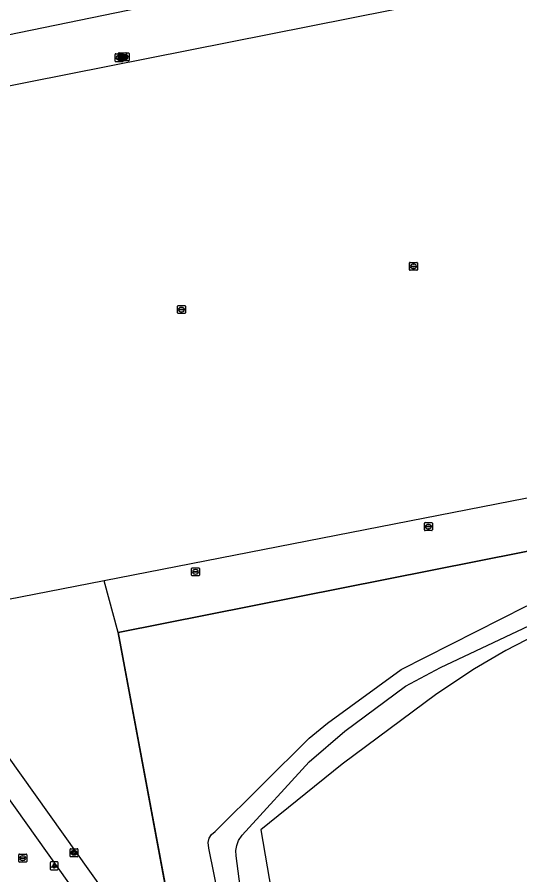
# Model space of a CAD drawing. Extents: x 160203 to 161526, y 379529 to 381797.
# Drawn here: x 161043.5 to 161107.2, y 380192.7 to 380301.2 of the extents above; entities that cross this region are included whole.
import ezdxf

# ---------------------------------------------------------------- set-up
doc = ezdxf.new("R2010")
doc.units = 0
for name, color, linetype in [('IMGEO_Brandkraan', 7, 'Continuous'), ('IMGEO_Groenvoorziening', 7, 'Continuous'), ('IMGEO_Hek', 7, 'Continuous'), ('IMGEO_Kolk', 7, 'Continuous'), ('IMGEO_Lichtpunt', 7, 'Continuous'), ('IMGEO_Loofbos', 7, 'Continuous'), ('IMGEO_Rijbaan_lokaal_halfverhard', 7, 'Continuous'), ('IMGEO_Voetpad_open', 7, 'Continuous'), ('IMGEO_Waterleidingput', 7, 'Continuous')]:
    doc.layers.add(name, color=color, linetype=linetype)

msp = doc.modelspace()

# ---------------------------------------------------------------- linework, layer by layer
at = {"layer": 'IMGEO_Brandkraan'}
for p, q in [((161055.92, 380295.68), (161055.92, 380296.54)), ((161055.99, 380296.61), (161056.84, 380296.61)), ((161056.35, 380295.82), (161056.35, 380296.67)), ((161056.4, 380296.39), (161056.43, 380296.39)), ((161056.42, 380296.75), (161057.28, 380296.75)), ((161056.68, 380295.78), (161056.68, 380296.64)), ((161056.76, 380296.71), (161057.61, 380296.71)), ((161056.84, 380296.53), (161056.86, 380296.53)), ((161056.92, 380296.54), (161056.92, 380295.68)), ((161057.17, 380296.49), (161057.19, 380296.49)), ((161057.35, 380296.67), (161057.35, 380295.82)), ((161057.68, 380296.64), (161057.68, 380295.78)), ((161056.84, 380295.61), (161055.99, 380295.61)), ((161056.43, 380295.83), (161056.4, 380295.83)), ((161057.28, 380295.75), (161056.42, 380295.75)), ((161057.61, 380295.71), (161056.76, 380295.71)), ((161056.86, 380295.97), (161056.83, 380295.97)), ((161057.19, 380295.93), (161057.17, 380295.93))]:
    msp.add_line(p, q, dxfattribs=at)
for points in [[(161055.92, 380295.68), (161055.92, 380296.54)], [(161055.99, 380296.61), (161056.84, 380296.61)], [(161056.26, 380296.31), (161056.26, 380295.91), (161056.48, 380295.91)], [(161056.5, 380296.31), (161056.26, 380296.31)], [(161056.35, 380295.82), (161056.35, 380296.67)], [(161056.44, 380296.23), (161056.39, 380296.23), (161056.39, 380296.15)], [(161056.42, 380296.75), (161057.28, 380296.75)], [(161056.68, 380295.78), (161056.68, 380296.64)], [(161056.7, 380296.45), (161056.7, 380296.05), (161056.91, 380296.05)], [(161056.93, 380296.45), (161056.7, 380296.45)], [(161056.76, 380296.71), (161057.61, 380296.71)], [(161056.87, 380296.37), (161056.82, 380296.37), (161056.82, 380296.29)], [(161056.82, 380296.29), (161056.87, 380296.29)], [(161056.88, 380296.21), (161056.82, 380296.21), (161056.82, 380296.13)], [(161056.92, 380296.54), (161056.92, 380295.68)], [(161057.03, 380296.41), (161057.03, 380296.01), (161057.24, 380296.01)], [(161057.26, 380296.41), (161057.03, 380296.41)], [(161057.21, 380296.33), (161057.15, 380296.33), (161057.15, 380296.25)], [(161057.15, 380296.25), (161057.21, 380296.25)], [(161057.35, 380296.67), (161057.35, 380295.82)], [(161057.68, 380296.64), (161057.68, 380295.78)], [(161056.84, 380295.61), (161055.99, 380295.61)], [(161056.39, 380296.15), (161056.44, 380296.15)], [(161056.45, 380296.08), (161056.39, 380296.08), (161056.39, 380296)], [(161056.39, 380296), (161056.45, 380296)], [(161057.28, 380295.75), (161056.42, 380295.75)], [(161057.61, 380295.71), (161056.76, 380295.71)], [(161056.82, 380296.13), (161056.88, 380296.13)], [(161057.22, 380296.18), (161057.15, 380296.18), (161057.15, 380296.1)], [(161057.15, 380296.1), (161057.22, 380296.1)]]:
    msp.add_lwpolyline(points, dxfattribs=at)
for centre, radius, start, end in [((161055.99, 380296.53), 0.0765, 91.552, 178.448), ((161055.99, 380296.53), 0.0765, 91.552, 178.448), ((161056.42, 380296.67), 0.0765, 91.552, 178.448), ((161056.42, 380296.67), 0.0765, 91.552, 178.448), ((161056.44, 380296.19), 0.0379, 267.8285, 90.9355), ((161056.5, 380296.16), 0.145, 59.4692, 91.5367), ((161056.52, 380296.21), 0.0922, 285.5137, 58.1501), ((161056.76, 380296.64), 0.0765, 91.552, 178.448), ((161056.76, 380296.64), 0.0765, 91.552, 178.448), ((161056.84, 380296.53), 0.0765, 1.552, 88.448), ((161056.84, 380296.53), 0.0765, 1.552, 88.448), ((161056.88, 380296.33), 0.0379, 267.8285, 90.9355), ((161056.88, 380296.17), 0.0404, 269.8759, 90.5077), ((161056.93, 380296.3), 0.145, 59.4692, 91.5367), ((161056.96, 380296.35), 0.0922, 285.5137, 58.1501), ((161056.96, 380296.16), 0.105, 301.3115, 78.989), ((161057.21, 380296.29), 0.0379, 267.8285, 90.9355), ((161057.26, 380296.27), 0.145, 59.4692, 91.5367), ((161057.27, 380296.67), 0.0765, 1.552, 88.448), ((161057.27, 380296.67), 0.0765, 1.552, 88.448), ((161057.29, 380296.31), 0.0922, 285.5137, 58.1501), ((161057.29, 380296.12), 0.105, 301.3115, 78.989), ((161057.61, 380296.64), 0.0765, 1.552, 88.448), ((161057.61, 380296.64), 0.0765, 1.552, 88.448), ((161055.99, 380295.69), 0.0765, 181.552, 268.448), ((161055.99, 380295.69), 0.0765, 181.552, 268.448), ((161056.42, 380295.82), 0.0765, 181.552, 268.448), ((161056.42, 380295.82), 0.0765, 181.552, 268.448), ((161056.45, 380296.04), 0.0404, 269.8759, 90.5077), ((161056.48, 380296.16), 0.251, 268.6676, 293.5347), ((161056.53, 380296.02), 0.105, 301.3115, 78.989), ((161056.76, 380295.79), 0.0765, 181.552, 268.448), ((161056.76, 380295.79), 0.0765, 181.552, 268.448), ((161056.84, 380295.69), 0.0765, 271.552, 358.448), ((161056.84, 380295.69), 0.0765, 271.552, 358.448), ((161056.91, 380296.3), 0.251, 268.6676, 293.5347), ((161057.22, 380296.14), 0.0404, 269.8759, 90.5077), ((161057.25, 380296.26), 0.251, 268.6676, 293.5347), ((161057.27, 380295.82), 0.0765, 271.552, 358.448), ((161057.27, 380295.82), 0.0765, 271.552, 358.448), ((161057.61, 380295.79), 0.0765, 271.552, 358.448), ((161057.61, 380295.79), 0.0765, 271.552, 358.448)]:
    msp.add_arc(centre, radius, start, end, dxfattribs=at)
for centre, major_axis, ratio, start_param, end_param in [((161056.4, 380296.11), (-0.387, 0.002), 0.722429, 4.712389, 7.853982), ((161056.43, 380296.11), (-0.39, 0.002), 0.717154, 1.570796, 4.712389), ((161056.84, 380296.25), (-0.387, 0.002), 0.722429, 4.712389, 7.853982), ((161057.17, 380296.21), (-0.387, 0.002), 0.722429, 4.712389, 7.853982), ((161056.86, 380296.25), (-0.39, 0.002), 0.717154, 1.570796, 4.712389), ((161057.19, 380296.21), (-0.39, 0.002), 0.717154, 1.570796, 4.712389)]:
    msp.add_ellipse(centre, major_axis=major_axis, ratio=ratio, start_param=start_param, end_param=end_param, dxfattribs=at)
at = {"layer": 'IMGEO_Groenvoorziening'}
for points in [[(161104.77, 380311.85), (161004.07, 380291.11), (160991.61, 380355.8), (161085.98, 380375.24)], [(161106.06, 380305.22), (161117.52, 380307.51), (161128.87, 380250), (161129.92, 380244.63), (161054.54, 380229.91)], [(161031.76, 380225.46), (161026.9, 380250), (161019.39, 380287.98), (161106.06, 380305.22)], [(161054.54, 380229.91), (161031.76, 380225.46)], [(161056.31, 380223.36), (161054.54, 380229.91)]]:
    msp.add_lwpolyline(points, dxfattribs=at)
at = {"layer": 'IMGEO_Hek'}
for points in [[(161056.31, 380223.36), (161135.83, 380239.13), (161132.73, 380256.82)], [(161067.46, 380163.53), (161056.31, 380223.36)]]:
    msp.add_lwpolyline(points, dxfattribs=at)
at = {"layer": 'IMGEO_Kolk'}
for p, q in [((161050.2, 380195.05), (161050.2, 380195.9)), ((161050.27, 380195.97), (161051.13, 380195.97)), ((161050.69, 380195.75), (161050.71, 380195.75)), ((161051.2, 380195.9), (161051.2, 380195.05)), ((161051.13, 380194.97), (161050.27, 380194.97)), ((161050.71, 380195.19), (161050.68, 380195.19))]:
    msp.add_line(p, q, dxfattribs=at)
for points in [[(161050.2, 380195.05), (161050.2, 380195.9)], [(161050.27, 380195.97), (161051.13, 380195.97)], [(161050.52, 380195.67), (161050.64, 380195.67), (161050.64, 380195.52), (161050.77, 380195.67), (161050.94, 380195.67), (161050.79, 380195.52), (161050.94, 380195.27), (161050.79, 380195.27), (161050.71, 380195.44), (161050.64, 380195.37), (161050.64, 380195.27), (161050.52, 380195.27), (161050.52, 380195.67)], [(161051.2, 380195.9), (161051.2, 380195.05)], [(161051.13, 380194.97), (161050.27, 380194.97)]]:
    msp.add_lwpolyline(points, dxfattribs=at)
for centre, start, end in [((161050.28, 380195.9), 91.552, 178.448), ((161050.28, 380195.9), 91.552, 178.448), ((161051.12, 380195.9), 1.552, 88.448), ((161051.12, 380195.9), 1.552, 88.448), ((161050.28, 380195.05), 181.552, 268.448), ((161050.28, 380195.05), 181.552, 268.448), ((161051.12, 380195.05), 271.552, 358.448), ((161051.12, 380195.05), 271.552, 358.448)]:
    msp.add_arc(centre, 0.0765, start, end, dxfattribs=at)
for centre, major_axis, ratio, start_param, end_param in [((161050.69, 380195.47), (-0.387, 0.002), 0.722429, 4.712389, 7.853982), ((161050.71, 380195.47), (-0.39, 0.002), 0.717154, 1.570796, 4.712389)]:
    msp.add_ellipse(centre, major_axis=major_axis, ratio=ratio, start_param=start_param, end_param=end_param, dxfattribs=at)
at = {"layer": 'IMGEO_Lichtpunt'}
for p, q in [((161047.69, 380194.21), (161047.69, 380193.41)), ((161047.69, 380194.21), (161047.69, 380193.41)), ((161048.59, 380194.31), (161047.78, 380194.31)), ((161048.59, 380194.31), (161047.78, 380194.31)), ((161048.68, 380193.41), (161048.68, 380194.21)), ((161048.68, 380193.41), (161048.68, 380194.21)), ((161047.78, 380193.31), (161048.59, 380193.31)), ((161047.78, 380193.31), (161048.59, 380193.31))]:
    msp.add_line(p, q, dxfattribs=at)
for points in [[(161048.06, 380193.88), (161048.1, 380193.85), (161047.91, 380193.59), (161047.87, 380193.61), (161048.06, 380193.88)], [(161048.16, 380193.83), (161048.21, 380193.83), (161048.21, 380193.51), (161048.16, 380193.51), (161048.16, 380193.83)], [(161048.27, 380193.85), (161048.31, 380193.88), (161048.5, 380193.61), (161048.46, 380193.59), (161048.27, 380193.85)]]:
    msp.add_lwpolyline(points, dxfattribs=at)
msp.add_circle((161048.19, 380194.01), 0.0994, dxfattribs=at)
for centre, start, end in [((161047.78, 380194.21), 90, 180), ((161047.78, 380194.21), 90, 180), ((161048.59, 380194.21), 0, 90), ((161048.59, 380194.21), 0, 90), ((161047.78, 380193.41), 180, 270), ((161047.78, 380193.41), 180, 270), ((161048.59, 380193.41), 270, 0), ((161048.59, 380193.41), 270, 360)]:
    msp.add_arc(centre, 0.0946, start, end, dxfattribs=at)
at = {"layer": 'IMGEO_Loofbos'}
for points in [[(161122.32, 380305.45), (161123.44, 380295.75), (161130.28, 380260.02), (161132.73, 380256.82), (161135.83, 380239.13), (161056.31, 380223.36)], [(161153.4, 380239.09), (161124.8, 380228.02), (161119.97, 380226.28), (161117.07, 380225.41), (161113.46, 380224.55), (161109.23, 380223.06), (161105.4, 380221.07), (161101.45, 380218.75), (161096.66, 380215.57), (161084.65, 380206.7), (161074.37, 380198.38), (161079.19, 380170.28), (161079.9, 380164.98), (161080.35, 380159.97), (161080.5, 380155.24), (161079.83, 380150.78), (161079.42, 380146.37), (161079.7, 380141.88), (161081.39, 380135.23)], [(161056.31, 380223.36), (161065.75, 380172.72)]]:
    msp.add_lwpolyline(points, dxfattribs=at)
at = {"layer": 'IMGEO_Rijbaan_lokaal_halfverhard'}
for points in [[(161070.49, 380182.72), (161067.77, 380196.07), (161067.68, 380196.79), (161067.82, 380197.33), (161068.12, 380197.79), (161068.58, 380198.16), (161080.47, 380209.98), (161082.79, 380211.87), (161092.14, 380218.65), (161107.99, 380226.69), (161110.65, 380227.66), (161125.93, 380232.41), (161129.98, 380234.01), (161150.94, 380243.34)], [(161072.82, 380183.09), (161071.25, 380195.09), (161071.21, 380195.76), (161071.32, 380196.41), (161071.55, 380197.04), (161072.02, 380197.72), (161080.49, 380206.98), (161085.02, 380210.87), (161092.71, 380216.56), (161097.13, 380218.94), (161112.09, 380225.96), (161115.78, 380227.13), (161127.75, 380230.45), (161153.05, 380239.7)]]:
    msp.add_lwpolyline(points, dxfattribs=at)
at = {"layer": 'IMGEO_Voetpad_open'}
for points in [[(160998.64, 380262.78), (160999.3, 380259.33), (160999.98, 380259.51), (161000.19, 380258.71), (161001.84, 380259.17), (161006.2, 380253.16), (161055.2, 380184.37), (161059.94, 380175.62), (161065.33, 380165.64), (161065.95, 380162.64), (161066.75, 380158.75), (161068.23, 380159.05)], [(161065.75, 380172.72), (161058.03, 380185.69), (161030.03, 380224.92)]]:
    msp.add_lwpolyline(points, dxfattribs=at)
at = {"layer": 'IMGEO_Waterleidingput'}
for p, q in [((161093.2, 380269.27), (161093.2, 380270.13)), ((161093.27, 380270.2), (161094.12, 380270.2)), ((161094.2, 380270.13), (161094.2, 380269.27)), ((161094.12, 380269.2), (161093.27, 380269.2)), ((161093.45, 380269.69), (161093.45, 380269.71)), ((161093.89, 380269.66), (161093.49, 380269.66)), ((161093.5, 380269.74), (161093.89, 380269.74)), ((161093.68, 380269.98), (161093.71, 380269.98)), ((161093.71, 380269.42), (161093.68, 380269.42)), ((161093.94, 380269.71), (161093.94, 380269.69)), ((161063.89, 380264.73), (161064.74, 380264.73)), ((161063.81, 380263.8), (161063.81, 380264.66)), ((161064.74, 380263.73), (161063.89, 380263.73)), ((161064.07, 380264.22), (161064.07, 380264.24)), ((161064.11, 380264.27), (161064.51, 380264.27)), ((161064.51, 380264.19), (161064.11, 380264.19)), ((161064.3, 380264.51), (161064.33, 380264.51)), ((161064.32, 380263.95), (161064.3, 380263.95)), ((161064.56, 380264.24), (161064.56, 380264.22)), ((161064.81, 380264.66), (161064.81, 380263.8)), ((161095.09, 380236.34), (161095.09, 380237.19)), ((161095.16, 380237.26), (161096.02, 380237.26)), ((161095.35, 380236.76), (161095.35, 380236.77)), ((161095.39, 380236.81), (161095.79, 380236.81)), ((161095.79, 380236.72), (161095.39, 380236.72)), ((161095.58, 380237.04), (161095.6, 380237.04)), ((161095.6, 380236.48), (161095.58, 380236.48)), ((161095.83, 380236.77), (161095.83, 380236.76)), ((161096.09, 380237.19), (161096.09, 380236.34)), ((161096.02, 380236.26), (161095.16, 380236.26)), ((161065.59, 380230.61), (161065.59, 380231.46)), ((161065.67, 380231.53), (161066.52, 380231.53)), ((161065.85, 380231.03), (161065.85, 380231.04)), ((161065.89, 380231.08), (161066.29, 380231.08)), ((161066.08, 380231.31), (161066.11, 380231.31)), ((161066.34, 380231.04), (161066.34, 380231.03)), ((161066.59, 380231.46), (161066.59, 380230.61)), ((161066.52, 380230.53), (161065.67, 380230.53)), ((161066.29, 380230.99), (161065.89, 380230.99)), ((161066.1, 380230.75), (161066.08, 380230.75)), ((161043.71, 380194.37), (161043.71, 380195.22)), ((161043.78, 380195.29), (161044.63, 380195.29)), ((161044.71, 380195.22), (161044.71, 380194.37)), ((161044.63, 380194.29), (161043.78, 380194.29)), ((161043.96, 380194.79), (161043.96, 380194.8)), ((161044.4, 380194.75), (161044, 380194.75)), ((161044.01, 380194.84), (161044.4, 380194.84)), ((161044.19, 380195.07), (161044.22, 380195.07)), ((161044.22, 380194.51), (161044.19, 380194.51)), ((161044.45, 380194.8), (161044.45, 380194.79))]:
    msp.add_line(p, q, dxfattribs=at)
for points in [[(161093.2, 380269.27), (161093.2, 380270.13)], [(161093.27, 380270.2), (161094.12, 380270.2)], [(161094.2, 380270.13), (161094.2, 380269.27)], [(161094.12, 380269.2), (161093.27, 380269.2)], [(161063.89, 380264.73), (161064.74, 380264.73)], [(161063.81, 380263.8), (161063.81, 380264.66)], [(161064.74, 380263.73), (161063.89, 380263.73)], [(161064.81, 380264.66), (161064.81, 380263.8)], [(161095.09, 380236.34), (161095.09, 380237.19)], [(161095.16, 380237.26), (161096.02, 380237.26)], [(161096.09, 380237.19), (161096.09, 380236.34)], [(161096.02, 380236.26), (161095.16, 380236.26)], [(161065.59, 380230.61), (161065.59, 380231.46)], [(161065.67, 380231.53), (161066.52, 380231.53)], [(161066.59, 380231.46), (161066.59, 380230.61)], [(161066.52, 380230.53), (161065.67, 380230.53)], [(161043.71, 380194.37), (161043.71, 380195.22)], [(161043.78, 380195.29), (161044.63, 380195.29)], [(161044.71, 380195.22), (161044.71, 380194.37)], [(161044.63, 380194.29), (161043.78, 380194.29)]]:
    msp.add_lwpolyline(points, dxfattribs=at)
for centre, radius, start, end in [((161093.27, 380270.12), 0.0765, 91.552, 178.448), ((161093.27, 380270.12), 0.0765, 91.552, 178.448), ((161094.12, 380270.12), 0.0765, 1.552, 88.448), ((161094.12, 380270.12), 0.0765, 1.552, 88.448), ((161093.27, 380269.28), 0.0765, 181.552, 268.448), ((161093.27, 380269.28), 0.0765, 181.552, 268.448), ((161093.49, 380269.7), 0.0403, 85.8775, 175.7526), ((161093.49, 380269.69), 0.0366, 178.938, 274.7102), ((161093.9, 380269.7), 0.0386, 1.7309, 96.639), ((161093.9, 380269.7), 0.043, 264.8664, 352.4533), ((161094.12, 380269.28), 0.0765, 271.552, 358.448), ((161094.12, 380269.28), 0.0765, 271.552, 358.448), ((161063.89, 380264.66), 0.0765, 91.552, 178.448), ((161063.89, 380264.66), 0.0765, 91.552, 178.448), ((161064.74, 380264.66), 0.0765, 1.552, 88.448), ((161064.74, 380264.66), 0.0765, 1.552, 88.448), ((161063.89, 380263.81), 0.0765, 181.552, 268.448), ((161063.89, 380263.81), 0.0765, 181.552, 268.448), ((161064.11, 380264.23), 0.0403, 85.8775, 175.7526), ((161064.11, 380264.22), 0.0366, 178.938, 274.7102), ((161064.52, 380264.24), 0.0386, 1.7309, 96.639), ((161064.51, 380264.23), 0.043, 264.8664, 352.4533), ((161064.74, 380263.81), 0.0765, 271.552, 358.448), ((161064.74, 380263.81), 0.0765, 271.552, 358.448), ((161095.17, 380237.19), 0.0765, 91.552, 178.448), ((161095.17, 380237.19), 0.0765, 91.552, 178.448), ((161095.39, 380236.77), 0.0403, 85.8775, 175.7526), ((161095.39, 380236.76), 0.0366, 178.938, 274.7102), ((161095.79, 380236.77), 0.0386, 1.7309, 96.639), ((161095.79, 380236.76), 0.043, 264.8664, 352.4533), ((161096.01, 380237.19), 0.0765, 1.552, 88.448), ((161096.01, 380237.19), 0.0765, 1.552, 88.448), ((161095.17, 380236.34), 0.0765, 181.552, 268.448), ((161095.17, 380236.34), 0.0765, 181.552, 268.448), ((161096.01, 380236.34), 0.0765, 271.552, 358.448), ((161096.01, 380236.34), 0.0765, 271.552, 358.448), ((161065.67, 380231.46), 0.0765, 91.552, 178.448), ((161065.67, 380231.46), 0.0765, 91.552, 178.448), ((161065.89, 380231.04), 0.0403, 85.8775, 175.7526), ((161066.3, 380231.04), 0.0386, 1.7309, 96.639), ((161066.52, 380231.46), 0.0765, 1.552, 88.448), ((161066.52, 380231.46), 0.0765, 1.552, 88.448), ((161065.67, 380230.61), 0.0765, 181.552, 268.448), ((161065.67, 380230.61), 0.0765, 181.552, 268.448), ((161065.89, 380231.03), 0.0366, 178.938, 274.7102), ((161066.29, 380231.03), 0.043, 264.8664, 352.4533), ((161066.52, 380230.61), 0.0765, 271.552, 358.448), ((161066.52, 380230.61), 0.0765, 271.552, 358.448), ((161043.78, 380195.22), 0.0765, 91.552, 178.448), ((161043.78, 380195.22), 0.0765, 91.552, 178.448), ((161044.63, 380195.22), 0.0765, 1.552, 88.448), ((161044.63, 380195.22), 0.0765, 1.552, 88.448), ((161043.78, 380194.37), 0.0765, 181.552, 268.448), ((161043.78, 380194.37), 0.0765, 181.552, 268.448), ((161044, 380194.8), 0.0403, 85.8775, 175.7526), ((161044, 380194.79), 0.0366, 178.938, 274.7102), ((161044.41, 380194.8), 0.0386, 1.7309, 96.639), ((161044.41, 380194.79), 0.043, 264.8664, 352.4533), ((161044.63, 380194.37), 0.0765, 271.552, 358.448), ((161044.63, 380194.37), 0.0765, 271.552, 358.448)]:
    msp.add_arc(centre, radius, start, end, dxfattribs=at)
for centre, major_axis, ratio, start_param, end_param in [((161093.68, 380269.7), (-0.387, 0.002), 0.722429, 4.712389, 7.853982), ((161093.71, 380269.7), (-0.39, 0.002), 0.717154, 1.570796, 4.712389), ((161064.3, 380264.23), (-0.387, 0.002), 0.722429, 4.712389, 7.853982), ((161064.32, 380264.23), (-0.39, 0.002), 0.717154, 1.570796, 4.712389), ((161095.58, 380236.76), (-0.387, 0.002), 0.722429, 4.712389, 7.853982), ((161095.6, 380236.76), (-0.39, 0.002), 0.717154, 1.570796, 4.712389), ((161066.08, 380231.03), (-0.387, 0.002), 0.722429, 4.712389, 7.853982), ((161066.1, 380231.03), (-0.39, 0.002), 0.717154, 1.570796, 4.712389), ((161044.19, 380194.79), (-0.387, 0.002), 0.722429, 4.712389, 7.853982), ((161044.22, 380194.79), (-0.39, 0.002), 0.717154, 1.570796, 4.712389)]:
    msp.add_ellipse(centre, major_axis=major_axis, ratio=ratio, start_param=start_param, end_param=end_param, dxfattribs=at)

doc.saveas('drawing.dxf')
